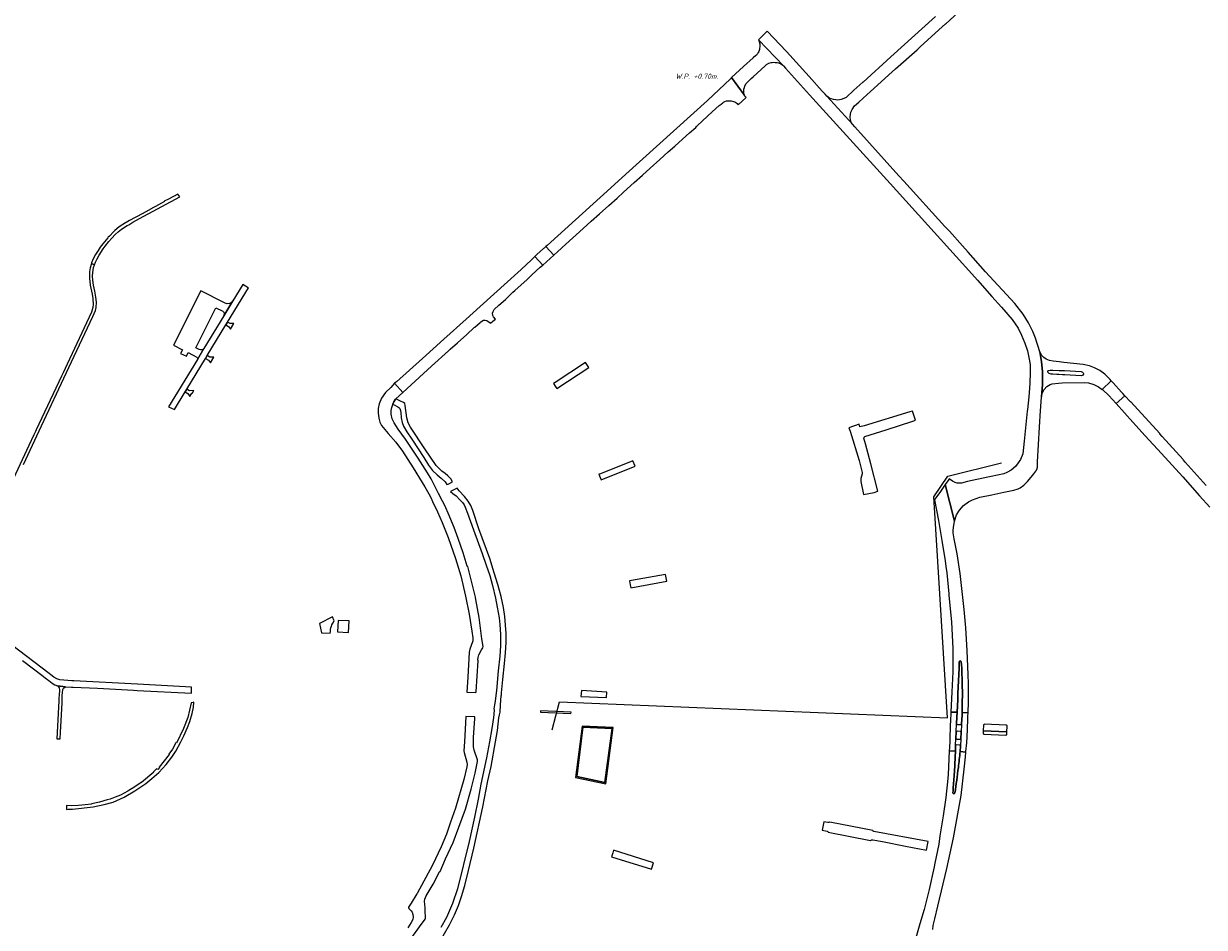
# Model space of a CAD drawing. Extents: x 148869 to 161638, y 453607 to 469810.
# Tile 738 of 1056: x 155625 to 156221, y 465906 to 466363. Entities that reach past the tile are written whole.
import ezdxf
from ezdxf.lldxf.tags import DXFTag

# ---------------------------------------------------------------- set-up
doc = ezdxf.new("R2010")
doc.units = 0
for name, color, linetype, lineweight in [('B-OI-RI-PERSLEIDING-G-niet meenemen', 190, 'RI-PERS', 18), ('B-OI-RI-T35', 3, 'CONTINUOUS', 35), ('B-RO-VH-VERHARDING_ASFALT-GV', 251, 'CONTINUOUS', 18), ('B-RO-VH-VERHARDING_BEDRIJFSVLOERPLAAT-GV', 251, 'CONTINUOUS', 18), ('B-RO-VH-VERHARDING_GRASBETONSTEEN-GV', 251, 'CONTINUOUS', 18), ('B-RO-VH-VERHARDING_HALFVERHARDING_GRIND-GV', 251, 'CONTINUOUS', 18), ('B-RO-VH-VERHARDING_STRAATBAKSTEEN-GV', 251, 'CONTINUOUS', 18), ('B-RO-VH-VERHARDING_TEGEL_RUBBER-GV', 251, 'CONTINUOUS', 18)]:
    doc.layers.add(name, color=color, linetype=linetype, lineweight=lineweight)
doc.styles.add('NLCS-ISO-M750-T35_CURSIEF', font='NLCS-ISO.ttf', dxfattribs={"oblique": 15, "height": 2.625})
tags = doc.linetypes.add('RI-PERS', pattern='A,7,-2,["P",Standard,S=1.8,R=0,X=-0.5,Y=-0.9],-2,7,-2,[102,NLCS.SHX,S=1,R=180,X=0,Y=0],-2', length=22).pattern_tags.tags
tags[6] = DXFTag(74, 10)

msp = doc.modelspace()

# ---------------------------------------------------------------- linework, layer by layer
at = {"layer": 'B-OI-RI-PERSLEIDING-G-niet meenemen'}
for p, q in [((156091.8, 466134.2), (156118.84, 466141.09)), ((156084.6, 466123.9), (156091.8, 466134.2)), ((156091.65, 466012.11), (156084.6, 466123.9)), ((155891.78, 466006), (155895.58, 466020.22)), ((155895.58, 466020.22), (156091.65, 466012.11))]:
    msp.add_line(p, q, dxfattribs=at)
at = {"layer": 'B-RO-VH-VERHARDING_ASFALT-GV', "flags": 128}
for points in [[(156085.53, 466366.61), (156063.01, 466346.15), (156048.88, 466333.45), (156048.83, 466333.34), (156044.27, 466329.34), (156040.32, 466325.68), (156039.14, 466325.06), (156037.83, 466324.59), (156036.21, 466324.37), (156035.21, 466324.39), (156033.95, 466324.59), (156032.82, 466324.91), (156032.2, 466325.22), (156031.32, 466325.75), (156030.62, 466326.35), (156043.58, 466312.11), (156042.96, 466313.05), (156042.53, 466314.27), (156042.42, 466315.95), (156042.52, 466317.13), (156042.8, 466318.27), (156043.39, 466319.61), (156044.65, 466321.39), (156046.79, 466323.29), (156048.99, 466325.28), (156052.73, 466328.65), (156063.64, 466338.56), (156065.35, 466340.06), (156065.36, 466340.06), (156076.16, 466349.82), (156077.93, 466351.44), (156077.95, 466351.43), (156088.81, 466361.28), (156088.81, 466361.3), (156090.64, 466362.9), (156090.66, 466362.9), (156101.41, 466372.69)], [(155624.73, 466140.24), (155632.65, 466157.17), (155647.66, 466189.17), (155659.77, 466214.91), (155661.08, 466217.97), (155661.5, 466219.59), (155661.55, 466222.22), (155661.22, 466224.69), (155660.71, 466227.7), (155660.07, 466230.83), (155659.76, 466233.26), (155659.67, 466235.37), (155659.74, 466237.14), (155660.18, 466239.81), (155660.65, 466241.12), (155659.07, 466241.8), (155658.43, 466239.49), (155658.15, 466237.59), (155658.12, 466234.26), (155658.46, 466230.79), (155659.41, 466226.29), (155659.79, 466224.03), (155659.84, 466223.71), (155659.96, 466221.14), (155659.83, 466219.45), (155659.11, 466217.09), (155646.83, 466190.91), (155644.73, 466186.49), (155643.9, 466184.74), (155631.2, 466157.76), (155630.81, 466156.91), (155629.99, 466155.14), (155627.46, 466149.78), (155610.37, 466113.48)], [(156222.31, 466129.62), (156211.64, 466141.37), (156210.78, 466142.36), (156210.6, 466142.65), (156200.04, 466154.38), (156200, 466154.38), (156198.85, 466155.62), (156198.78, 466155.77), (156184.17, 466171.76), (156184.01, 466171.85), (156181.13, 466174.94), (156176.71, 466170.94), (156185.18, 466161.59), (156191.4, 466154.61), (156199.72, 466145.66), (156210.42, 466133.89), (156218.93, 466124.39), (156224.1, 466118.62)], [(156098.94, 466014.86), (156101.99, 466014.73), (156102.08, 466016.71), (156102.15, 466018.21), (156102.21, 466025.94), (156102.16, 466029.47), (156102.09, 466033.9), (156101.58, 466046.13), (156100.77, 466057.58), (156100.02, 466066.88), (156097.9, 466085.08), (156096.37, 466095.09), (156094.95, 466102.53), (156094.93, 466102.64), (156094.5, 466105.56), (156094.51, 466106.78), (156094.53, 466108.34), (156095.07, 466111.49), (156090.46, 466130.1), (156087.64, 466126.06), (156084.98, 466122.55), (156084.92, 466122.26), (156087, 466111.86), (156088.74, 466101.77), (156090.32, 466091.52), (156090.74, 466088.56)], [(155834.9, 465898.72), (155840.04, 465907.58), (155841.16, 465909.91), (155842.44, 465912.56), (155844.47, 465917.2), (155846.03, 465921.85), (155847.78, 465927.36), (155849.53, 465934.99), (155852.29, 465946.3), (155856.75, 465967.15), (155859.38, 465980.24), (155860.94, 465987.54), (155863.12, 466000), (155864.15, 466005.76), (155864.92, 466012.05), (155865.26, 466013.59), (155865.49, 466015), (155865.77, 466018.6), (155866.14, 466023.38), (155866.15, 466023.62), (155866.2, 466024.77), (155866.99, 466031.54), (155867.7, 466039.53), (155868.33, 466044.9), (155868.53, 466050.16), (155868.52, 466054.8), (155868.31, 466059.03), (155867.89, 466063.31), (155867.18, 466067.92), (155866.1, 466073.4), (155864.44, 466079.44), (155862.61, 466085.49), (155860.36, 466092.65), (155854.86, 466107.66), (155851.77, 466116.85), (155850.69, 466119.43), (155849.38, 466121.64), (155847.5, 466124.03), (155844.82, 466126.88), (155843.82, 466128.2), (155840.51, 466126.47), (155841.58, 466125.51), (155843.31, 466124.29), (155845.26, 466122.35), (155846.57, 466120.88), (155847.33, 466119.78), (155847.95, 466118.53), (155849.1, 466115.6), (155852.11, 466107.09), (155856.52, 466095.2), (155858.57, 466089.31), (155860.27, 466084), (155861.63, 466079.01), (155863.14, 466072.63), (155864.12, 466067.98), (155865.05, 466062.66), (155865.45, 466059.28), (155865.65, 466054.33), (155865.7, 466048.58), (155865.35, 466043.29), (155864.49, 466035.92), (155863.67, 466026.01), (155863.08, 466020.67), (155863.04, 466020.59), (155862.75, 466018.73), (155862.43, 466016.65), (155862.5, 466016.41), (155862.39, 466013.89), (155862.15, 466012.34), (155861.36, 466006.7), (155860.09, 466000), (155858.62, 465991.94), (155855.79, 465978.58), (155854.41, 465971.04), (155852.56, 465961.89), (155849.85, 465949.68), (155843.94, 465925.64), (155841.48, 465918.33), (155838.4, 465911.23), (155835.5, 465906.14)], [(156090.74, 466088.56), (156091.2, 466085.4), (156092.22, 466074.78), (156092.16, 466073.89), (156093.51, 466060.63), (156094.22, 466047.02), (156094.26, 466043.15), (156094.26, 466042.47)], [(155624.24, 466041.14), (155634.64, 466033.14), (155635.78, 466032.26), (155636.16, 466031.99), (155637.07, 466031.34), (155637.61, 466030.96), (155639.25, 466029.61), (155640.59, 466028.8), (155641.93, 466028.23), (155645.92, 466027.73), (155648.95, 466027.64), (155649.86, 466027.61), (155662.17, 466027.06), (155680.39, 466026.08), (155682.2, 466026), (155709.55, 466024.68), (155709.67, 466027.71), (155682.4, 466029.11), (155650.23, 466030.77), (155649.14, 466030.84), (155643.03, 466031.26), (155641.51, 466031.8), (155640.13, 466032.66), (155638.51, 466033.9), (155637.72, 466034.51), (155618.68, 466048.99)], [(156094.26, 466037.97), (156094.26, 466037.77), (156094.22, 466035.4), (156093.8, 466025.25), (156093.31, 466015.04), (156096.43, 466014.96)], [(155820.88, 465901.15), (155824.82, 465906.5), (155827.61, 465910.39), (155827.89, 465910.88), (155827.83, 465911.91), (155827.71, 465913.95), (155827.71, 465913.96), (155827.6, 465916.07), (155827.41, 465919.44), (155827.52, 465920.53), (155828.21, 465922.16), (155831.65, 465928.12), (155834.94, 465934.35), (155835.23, 465934.52), (155837.94, 465940.92), (155841.77, 465949.13), (155841.77, 465949.16), (155844.64, 465956.8), (155848.01, 465966.02), (155850.87, 465976.02), (155852.89, 465984.17), (155854.13, 465990.02), (155854.14, 465990.86), (155852.44, 465995.73), (155852.1, 465997.43), (155852.03, 465998.35), (155852.04, 465999.04), (155852.07, 466000), (155852.16, 466002.28), (155852.72, 466011.55), (155852.71, 466011.56), (155852.69, 466012.05), (155852.72, 466012.61), (155848.14, 466012.83), (155847.49, 466000), (155847.27, 465995.52), (155847.32, 465994.68), (155848.76, 465989.72), (155848.94, 465988.53), (155848.79, 465987.42), (155847.28, 465981.01), (155842.91, 465966.42), (155840.55, 465959.34), (155838.38, 465953.34), (155835.81, 465947), (155831.4, 465937.75), (155823.7, 465923.4), (155823.52, 465923.11), (155820.54, 465918.4), (155819.3, 465916.44), (155819.24, 465916.2), (155819.42, 465915.82), (155819.8, 465915.37), (155820.58, 465914.6), (155821.03, 465913.84), (155821.38, 465912.78), (155821.56, 465911.53), (155821.36, 465910.22), (155820.67, 465908.63), (155818.89, 465906.07)], [(156096.43, 466014.96), (156096.31, 466012.41), (156096.18, 466009.23)], [(156098.71, 466009.11), (156098.9, 466013.42), (156098.94, 466014.86)], [(156096, 466004.94), (156095.85, 466001.86)], [(156098.07, 466005.24), (156096.48, 466005.31)], [(156096.62, 466008.78), (156098.22, 466008.7)], [(156098.35, 466001.75), (156098.51, 466004.8)], [(156096.3, 466001.42), (156097.85, 466001.35)], [(156084.09, 465905.19), (156084.39, 465907.2), (156085.18, 465910.51), (156086.74, 465916.93), (156091.21, 465936.02), (156094.58, 465951.45), (156098.41, 465972.9), (156099.93, 465986.23), (156100.68, 465992.43), (156100.87, 465994.82), (156097.89, 465995.09), (156097.89, 465995.07)], [(156095.43, 465992.23), (156095.56, 465995.28), (156092.45, 465995.5), (156091.87, 465983.54)], [(156095.67, 465997.98), (156095.56, 465995.28), (156095.43, 465992.23)], [(156097.66, 465998.36), (156096.15, 465998.42)], [(156097.89, 465995.07), (156097.89, 465995.09)], [(156097.89, 465995.09), (156098.1, 465997.88)], [(156091.87, 465983.54), (156091.65, 465979.77), (156090.72, 465971.94), (156089.45, 465962.53), (156087.89, 465953.52), (156087.89, 465953.5), (156087.76, 465952.49), (156087.18, 465948.35), (156085.22, 465938.66), (156084.85, 465936.86), (156082.28, 465925.36), (156079.79, 465915.2), (156077.65, 465907.97), (156074.1, 465895.69)]]:
    msp.add_lwpolyline(points, dxfattribs=at)
for points in [[(156028.3, 466328.86), (156021.69, 466336.22), (156010.28, 466348.87), (156000.43, 466359.09), (155996.11, 466354.76), (156008.63, 466341.63), (156009.8, 466340.49), (156021.92, 466327.01), (156062.55, 466282.12), (156095.9, 466245.28), (156103.84, 466236.51), (156106.7, 466233.3), (156113.99, 466225.11), (156118.87, 466219.62), (156124.31, 466213.47), (156127.29, 466209.06), (156129.03, 466205.57), (156130.68, 466201.46), (156131.93, 466197.65), (156132.72, 466194.21), (156133.25, 466190.62), (156133.32, 466188.72), (156133.4, 466186.56), (156133.2, 466181.23), (156132.99, 466178.67), (156132.64, 466174.44), (156131.92, 466168.03), (156131.8, 466167.04), (156130.3, 466151.92), (156129.55, 466145.54), (156128.37, 466142.62), (156127.3, 466140.93), (156125.91, 466139.14), (156123.79, 466137.36), (156121.51, 466136.05), (156119.97, 466135.52), (156113.68, 466134.14), (156111.98, 466133.77), (156101.75, 466131.53), (156098.65, 466130.79), (156096.38, 466130.8), (156095.4, 466131.07), (156094.11, 466131.69), (156092.45, 466132.94), (156092.22, 466132.62), (156090.46, 466130.1), (156095.07, 466111.49), (156096.13, 466114.71), (156097.63, 466117.04), (156099.71, 466119.38), (156102.2, 466121.33), (156104.2, 466122.29), (156107.95, 466123.57), (156114.04, 466124.84), (156115.55, 466125.16), (156120.1, 466126.12), (156125.13, 466127.26), (156127.2, 466127.88), (156127.21, 466127.89), (156128.32, 466128.43), (156130.06, 466129.64), (156131.98, 466131.62), (156133.86, 466133.78), (156135.17, 466135.45), (156136.19, 466136.81), (156136.61, 466137.51), (156136.64, 466137.54), (156136.68, 466137.61), (156137, 466138.75), (156137.06, 466141.5), (156138.05, 466159.07), (156138.58, 466167.4), (156138.69, 466169.25), (156138.7, 466169.46), (156139.03, 466174.44), (156139.54, 466180.65), (156139.54, 466187.1), (156139.39, 466188.72), (156139.06, 466192.19), (156138.27, 466197.12), (156136.1, 466204.02), (156134.75, 466207.34), (156132.52, 466211.74), (156129.78, 466216.19), (156125.53, 466221.49), (156110.84, 466237.58), (156102.04, 466247.41), (156099.16, 466250.61), (156092.5, 466258.06), (156090.24, 466260.53), (156069.44, 466283.4), (156067, 466286.09), (156044.7, 466310.75), (156043.58, 466312.11), (156030.62, 466326.35), (156029.7, 466327.3)], [(155988.8, 466327.01), (155988.65, 466328), (155988.65, 466328.98), (155988.71, 466329.99), (155988.77, 466330.2), (155989.09, 466331.35), (155989.71, 466332.55), (155990.99, 466333.89), (155992.41, 466335.23), (155992.44, 466335.26), (155993.33, 466336.06), (155999.47, 466341.6), (156000, 466342.08), (156000.2, 466342.26), (156001.31, 466342.92), (156002.45, 466343.26), (156002.99, 466343.35), (156003.79, 466343.48), (156004.57, 466343.41), (156004.97, 466343.38), (156005.47, 466343.27), (156006.24, 466343.1), (156007.32, 466342.62), (156008.29, 466341.97), (156008.63, 466341.63), (155996.11, 466354.76), (155996.29, 466354.4), (155996.72, 466352.84), (155996.8, 466351.98), (155996.8, 466351.94), (155996.53, 466349.9), (155996.37, 466349.46), (155996.17, 466348.89), (155995.87, 466348.34), (155995.66, 466347.96), (155995.26, 466347.45), (155995, 466347.12), (155994.69, 466346.85), (155993.39, 466345.74), (155988.52, 466341.26), (155982.5, 466335.72)], [(155898.73, 466251.49), (155907.48, 466259.41), (155911.58, 466263.14), (155915.73, 466266.91), (155920.49, 466271.14), (155924.62, 466274.81), (155927.94, 466277.78), (155933.32, 466282.67), (155937.48, 466286.46), (155941.37, 466290.01), (155946.25, 466294.38), (155950.46, 466298.15), (155953.76, 466301.11), (155959.57, 466306.25), (155961.28, 466307.77), (155964.47, 466310.52), (155964.74, 466310.95), (155965.21, 466311.56), (155972.67, 466318.34), (155976.28, 466321.54), (155977.15, 466322.27), (155978, 466322.97), (155978.47, 466323.36), (155979.05, 466323.67), (155979.95, 466323.89), (155981.12, 466323.99), (155982.28, 466323.94), (155983.38, 466323.66), (155984.45, 466323.21), (155985.25, 466322.62), (155985.85, 466321.95), (155989.78, 466325.59), (155989.41, 466325.99), (155989.11, 466326.5), (155988.8, 466327.01), (155982.5, 466335.72), (155981.85, 466335.12), (155970.32, 466324.17), (155929.06, 466286.85), (155921.39, 466279.91), (155889.25, 466250.84), (155888.68, 466250.32), (155892.62, 466245.96), (155894.47, 466247.64)], [(155686.46, 466267.87), (155682.1, 466265.53), (155681.21, 466265.05), (155678.3, 466263.49), (155676.63, 466262.52), (155676.28, 466262.31), (155673.09, 466260.21), (155670.92, 466258.38), (155670.29, 466257.85), (155668.11, 466255.6), (155667.53, 466255), (155667.36, 466254.8), (155664.87, 466251.77), (155663.55, 466249.95), (155662.5, 466248.38), (155661.19, 466246.25), (155660.01, 466244.07), (155659.12, 466242.01), (155659.07, 466241.8), (155660.65, 466241.12), (155661.11, 466242.37), (155661.88, 466244.12), (155662.99, 466246.04), (155665, 466249.15), (155665.94, 466250.53), (155667.81, 466252.82), (155669.38, 466254.61), (155671.09, 466256.42), (155672.55, 466257.8), (155674.23, 466259.05), (155677.05, 466260.88), (155677.9, 466261.34), (155680.03, 466262.56), (155683.42, 466264.42), (155703.73, 466275.46), (155702.71, 466276.73), (155697.94, 466274.28), (155695.88, 466273.25), (155695.98, 466273.06), (155691.43, 466270.56), (155690.48, 466270.03)], [(155883.11, 466245.29), (155887.05, 466240.93), (155892.62, 466245.96), (155888.68, 466250.32), (155887.71, 466249.44), (155887.45, 466249.25), (155884.14, 466246.25)], [(155843.92, 466201.64), (155848.71, 466205.86), (155852.45, 466209.35), (155852.72, 466209.6), (155855.4, 466211.95), (155855.8, 466212.3), (155857.11, 466213.03), (155857.98, 466213.12), (155858.88, 466212.88), (155860.49, 466211.75), (155860.64, 466211.58), (155861.88, 466212.59), (155863.12, 466213.59), (155862.16, 466214.72), (155861.82, 466215.53), (155861.73, 466216.57), (155862.01, 466217.52), (155862.58, 466218.42), (155864.88, 466220.62), (155868.3, 466223.63), (155868.31, 466223.63), (155872.04, 466227.34), (155872.91, 466228.12), (155879.14, 466233.72), (155881.64, 466236), (155885.84, 466239.83), (155887.05, 466240.93), (155883.11, 466245.29), (155881.41, 466243.68), (155876.09, 466238.66), (155855.46, 466220.1), (155848.34, 466213.69), (155837.06, 466203.43), (155826.32, 466193.77), (155813.13, 466181.94), (155812.17, 466181.2), (155816.33, 466176.61), (155820.62, 466180.49), (155828.78, 466187.93), (155830.85, 466189.82), (155839.46, 466197.67), (155840.22, 466198.37)], [(156144.49, 466180.9), (156147.57, 466181.24), (156149.51, 466181.45), (156160.86, 466181.64), (156162.74, 466181.4), (156165.48, 466180.59), (156167.83, 466179.44), (156169.71, 466178.12), (156174.24, 466182.52), (156173.71, 466183.11), (156173.42, 466183.42), (156171.07, 466185.88), (156168.47, 466187.74), (156165.78, 466189.03), (156163.26, 466189.98), (156160.17, 466190.63), (156150.32, 466191.79), (156148.04, 466192.06), (156144.94, 466192.38), (156143.13, 466192.7), (156141.49, 466193.41), (156140.16, 466194.29), (156139.19, 466195.32), (156138.27, 466197.12), (156139.06, 466192.19), (156139.39, 466188.72), (156139.54, 466187.1), (156139.54, 466180.65), (156139.03, 466174.44), (156139.54, 466176.55), (156140.39, 466178.11), (156141.8, 466179.6), (156143.38, 466180.57)], [(156144.81, 466187.89), (156147.9, 466187.74), (156149.75, 466187.65), (156150.76, 466187.6), (156159.07, 466187.17), (156159.49, 466187.05), (156159.79, 466186.88), (156160.11, 466186.49), (156160.21, 466186.18), (156160.2, 466185.77), (156159.89, 466185.31), (156159.58, 466185.12), (156159.15, 466185.05), (156150.84, 466185.48), (156149.73, 466185.52), (156147.89, 466185.58), (156146.73, 466185.62), (156144.8, 466185.81), (156143.97, 466185.89), (156142.99, 466186.15), (156142.58, 466186.42), (156142.29, 466186.75), (156142.27, 466187.16), (156142.33, 466187.46), (156142.64, 466187.7), (156143.36, 466187.88), (156144.5, 466187.91)], [(155849.15, 466088.62), (155848.97, 466088.84), (155846.82, 466095.58), (155844.31, 466102.84), (155842.25, 466108.37), (155839.32, 466115.58), (155838.14, 466118.23), (155837.75, 466119.08), (155836.39, 466121.65), (155834.4, 466125.52), (155831.14, 466131.93), (155830.62, 466132.86), (155828.93, 466135.87), (155824.13, 466143.4), (155817.71, 466152.91), (155813.99, 466158.06), (155811.95, 466161.3), (155811.01, 466163.31), (155810.56, 466165.53), (155810.54, 466167.38), (155810.79, 466168.93), (155811.27, 466170.45), (155811.33, 466170.61), (155811.92, 466171.83), (155812.72, 466173.13), (155812.86, 466173.27), (155816.33, 466176.61), (155812.17, 466181.2), (155810.32, 466179.15), (155807.67, 466176.52), (155805.56, 466173.73), (155804.43, 466170.84), (155803.92, 466168.43), (155803.88, 466166.15), (155804.23, 466163.78), (155804.3, 466163.53), (155804.82, 466161.63), (155805.62, 466159.86), (155809.01, 466155.79), (155812.82, 466151.48), (155816.19, 466146.91), (155821.65, 466138.46), (155826.21, 466131.15), (155827.57, 466128.84), (155829.55, 466125.28), (155830.46, 466123.46), (155831.45, 466121.49), (155833.9, 466116.3), (155833.91, 466116.28), (155836.23, 466110.92), (155839.25, 466103.28), (155842.91, 466092.67), (155845.63, 466083.89), (155848.08, 466073.66), (155849.92, 466064.59), (155851.23, 466055.94), (155851.69, 466052.49), (155851.71, 466051.08), (155851.6, 466050.46), (155850.15, 466046.78), (155849.83, 466045.25), (155849.14, 466032.61), (155848.8, 466025.1), (155853.33, 466024.88), (155853.34, 466024.96), (155853.48, 466025.37), (155854.41, 466040.86), (155854.3, 466041.42), (155854.42, 466042.62), (155854.8, 466043.93), (155856.17, 466046.51), (155856.76, 466047.52), (155856.9, 466048.21), (155856.34, 466052.07), (155854.95, 466062.91), (155853.29, 466071.88), (155853.12, 466073.03)], [(156180.17, 466175.97), (156179.43, 466176.76), (156175.21, 466181.45), (156174.24, 466182.52), (156169.71, 466178.12), (156170.05, 466177.88), (156173.03, 466175.01), (156176.71, 466170.94), (156181.13, 466174.94)], [(155837.76, 466131.43), (155838.67, 466130.05), (155839.22, 466130.3), (155841.44, 466131.44), (155840.66, 466132.88), (155839.04, 466134.48), (155837.71, 466135.63), (155836.15, 466136.72), (155833.15, 466139.64), (155827.5, 466148.04), (155820.26, 466159.1), (155819.07, 466161.24), (155818.42, 466163.72), (155817.56, 466169.95), (155817.31, 466170.91), (155816.77, 466171.5), (155815.15, 466172.17), (155812.86, 466173.27), (155812.72, 466173.13), (155811.92, 466171.83), (155811.33, 466170.61), (155811.27, 466170.45), (155811.52, 466170.44), (155811.94, 466170.3), (155813.81, 466169.35), (155813.89, 466169.31), (155814.34, 466169.02), (155814.94, 466168.41), (155815.08, 466168.04), (155815.3, 466166.47), (155815.52, 466163.78), (155816.02, 466161.46), (155816.71, 466159.47), (155818.36, 466156.68), (155820.95, 466152.92), (155826.98, 466143.72), (155829.36, 466139.8), (155831.41, 466137.13), (155833.8, 466134.97), (155835.82, 466133.25)], [(155644.33, 466023.6), (155644.37, 466024.83), (155644.62, 466026.47), (155644.98, 466027.12), (155645.38, 466027.54), (155645.92, 466027.73), (155641.93, 466028.23), (155642.45, 466027.78), (155642.69, 466027.24), (155642.84, 466026.27), (155642.7, 466023.34), (155642.65, 466022.33), (155642.57, 466020.8), (155641.65, 466001.6), (155643.33, 466001.51), (155643.45, 466004.9), (155643.49, 466005.98), (155643.53, 466006.79), (155643.58, 466007.79), (155644.2, 466019.78), (155644.23, 466020.81), (155644.29, 466022.57)], [(156093.16, 466011.86), (156092.76, 466002.52), (156092.67, 466000.46), (156092.52, 465997), (156092.45, 465995.5), (156095.56, 465995.28), (156095.67, 465997.98), (156095.85, 466001.86), (156096, 466004.94), (156096.18, 466009.23), (156096.31, 466012.41), (156096.43, 466014.96), (156093.31, 466015.04), (156093.25, 466013.83), (156093.23, 466013.41)], [(156100.87, 465994.82), (156101.04, 465996.92), (156101.1, 465997.68), (156101.42, 466002.22), (156101.84, 466011.35), (156101.88, 466012.92), (156101.99, 466014.73), (156098.94, 466014.86), (156098.9, 466013.42), (156098.71, 466009.11), (156098.51, 466004.8), (156098.35, 466001.75), (156098.1, 465997.88), (156097.89, 465995.09)], [(156121.12, 466003.41), (156121.13, 466003.56), (156121.48, 466003.53), (156121.55, 466005.07), (156109.58, 466005.61), (156109.52, 466004.1), (156109.85, 466004.09), (156109.85, 466003.93)], [(156121.35, 466008.4), (156110.09, 466008.94), (156110.07, 466008.79), (156109.73, 466008.67), (156109.58, 466005.61), (156121.55, 466005.07), (156121.68, 466007.99), (156121.7, 466008.25), (156121.34, 466008.25)]]:
    msp.add_lwpolyline(points, close=True, dxfattribs=at)
at = {"layer": 'B-RO-VH-VERHARDING_ASFALT-GV'}
for points in [[(156094.26, 466042.47, -0.005556), (156094.26, 466037.97)], [(156097.54, 466040.42, -0.000747), (156096.43, 466014.96)], [(156096.43, 466014.96, 0.000747), (156097.54, 466040.42)], [(156098.55, 466040.46, 0.961721), (156097.54, 466040.42)], [(156097.54, 466040.42, -0.961721), (156098.55, 466040.46)], [(156099.05, 466027.46, 0.011848), (156098.55, 466040.46)], [(156098.55, 466040.46, -0.011848), (156099.05, 466027.46)], [(156098.94, 466014.86, 0.00992), (156099.05, 466027.46)], [(156099.05, 466027.46, -0.00992), (156098.94, 466014.86)], [(156096.48, 466005.31, 0.43545), (156096, 466004.94)], [(156096.18, 466009.23, 0.407898), (156096.62, 466008.78)], [(156098.51, 466004.8, 0.415253), (156098.07, 466005.24)], [(156098.22, 466008.7, 0.40632), (156098.71, 466009.11)], [(156095.85, 466001.86, 0.424391), (156096.3, 466001.42)], [(156097.85, 466001.35, 0.414402), (156098.35, 466001.75)], [(156096.15, 465998.42, 0.409664), (156095.67, 465997.98)], [(156097.07, 465987.07, 0.010374), (156097.89, 465995.07)], [(156097.89, 465995.07, -0.010374), (156097.07, 465987.07)], [(156098.1, 465997.88, 0.420189), (156097.66, 465998.36)], [(156095.43, 465992.23, -0.006809), (156094.89, 465982.24)], [(156094.89, 465982.24, 0.006809), (156095.43, 465992.23)], [(156095.32, 465974.16, 0.00596), (156097.07, 465987.07)], [(156097.07, 465987.07, -0.00596), (156095.32, 465974.16)], [(156094.89, 465982.24, 0.000883), (156094.27, 465974.27)], [(156094.27, 465974.27, -0.000883), (156094.89, 465982.24)], [(156094.27, 465974.27, 0.918468), (156095.32, 465974.16)], [(156095.32, 465974.16, -0.918468), (156094.27, 465974.27)]]:
    msp.add_lwpolyline(points, format="xyb", dxfattribs=at)
at = {"layer": 'B-RO-VH-VERHARDING_BEDRIJFSVLOERPLAAT-GV', "flags": 128}
for points in [[(155901.35, 466014.99), (155885.93, 466015.74), (155885.89, 466015.01), (155901.3, 466014.24)], [(155903.68, 465982.02), (155918.89, 465978.84), (155922.66, 466007.24), (155906.92, 466007.96)], [(155904.23, 465982.42), (155907.36, 466007.44), (155922.09, 466006.77), (155918.47, 465979.44)]]:
    msp.add_lwpolyline(points, close=True, dxfattribs=at)
at = {"layer": 'B-RO-VH-VERHARDING_GRASBETONSTEEN-GV', "flags": 128}
msp.add_lwpolyline([(155738.24, 466229.53), (155735.6, 466231.09), (155735.52, 466231.14), (155730.49, 466222.85), (155725.91, 466215.29), (155715.91, 466198.82), (155712.57, 466193.3), (155697.97, 466169.31), (155701.02, 466168.01), (155706.39, 466176.84), (155707.27, 466178.3), (155716.68, 466193.82), (155717.57, 466195.25), (155726.93, 466210.72), (155727.82, 466212.17), (155738.33, 466229.48)], close=True, dxfattribs=at)
at = {"layer": 'B-RO-VH-VERHARDING_HALFVERHARDING_GRIND-GV', "flags": 128}
for points in [[(155726.61, 466221.73), (155714.26, 466227.97), (155700.46, 466200.49), (155705.09, 466198.16), (155704.1, 466196.22), (155707.05, 466194.93), (155707.94, 466196.71), (155712.29, 466194.48)], [(155713.46, 466198.27), (155711.76, 466199.16), (155721.9, 466219.38), (155725.1, 466217.79)], [(155725.91, 466215.29), (155730.49, 466222.85)], [(155712.57, 466193.3), (155715.91, 466198.82)]]:
    msp.add_lwpolyline(points, dxfattribs=at)
at = {"layer": 'B-RO-VH-VERHARDING_HALFVERHARDING_GRIND-GV'}
for points in [[(155730.49, 466222.85, -0.389474), (155726.61, 466221.73)], [(155725.1, 466217.79, -0.44977), (155725.91, 466215.29)], [(155715.91, 466198.82, -0.377468), (155713.46, 466198.27)], [(155712.29, 466194.48, -0.375733), (155712.57, 466193.3)]]:
    msp.add_lwpolyline(points, format="xyb", dxfattribs=at)
at = {"layer": 'B-RO-VH-VERHARDING_HALFVERHARDING_GRIND-GV', "flags": 128}
for points in [[(155727.82, 466212.17), (155726.93, 466210.72), (155728.36, 466209.87), (155729.33, 466208.48), (155731.04, 466211.38), (155729.17, 466211.36)], [(155716.68, 466193.82), (155718.15, 466192.93), (155719.25, 466191.51), (155720.94, 466194.36), (155718.95, 466194.42), (155717.57, 466195.25)], [(155706.39, 466176.84), (155707.82, 466175.99), (155708.81, 466174.45), (155709.7, 466176.17), (155709.97, 466176.03), (155710.78, 466177.62), (155708.68, 466177.47), (155707.27, 466178.3)], [(155906.39, 466022.99), (155919.33, 466022.41), (155919.48, 466025.17), (155906.62, 466025.91)]]:
    msp.add_lwpolyline(points, close=True, dxfattribs=at)
at = {"layer": 'B-RO-VH-VERHARDING_STRAATBAKSTEEN-GV', "flags": 128}
for points in [[(155908.69, 466191.77), (155893.35, 466181.59), (155892.55, 466181.06), (155893.67, 466179.26), (155894.14, 466178.51), (155910.35, 466189.27)], [(156050.1, 466150.56), (156049.29, 466153.5), (156049.41, 466154.05), (156049.79, 466154.36), (156060.51, 466157.74), (156074.03, 466162.06), (156075.48, 466162.53), (156073.82, 466167.13), (156072.59, 466166.75), (156049.49, 466159.66), (156047.32, 466159.17), (156046.88, 466160.48), (156041.75, 466158.73), (156042.35, 466156.94), (156046.96, 466142.23), (156048.44, 466136.15), (156048.48, 466135.5), (156047.76, 466133.11), (156047.76, 466131.65), (156049.12, 466124.93), (156054.47, 466126.02), (156056.32, 466126.67), (156052.87, 466140.47)], [(155916.56, 466132.45), (155933.76, 466139.3), (155932.65, 466142.09), (155916.18, 466135.53), (155915.34, 466135.2), (155916.06, 466133.57)], [(155930.85, 466081.34), (155931.24, 466079.34), (155931.52, 466077.9), (155949.73, 466081.15), (155949.11, 466084.59), (155931.83, 466081.51)], [(155678.5, 465975.68), (155677.51, 465975.08), (155673.69, 465973.11), (155671.1, 465972.08), (155668.56, 465971.07), (155667.06, 465970.67), (155663.21, 465969.49), (155659.16, 465968.6), (155659.03, 465968.58), (155659.02, 465968.58), (155655.82, 465968.18), (155654.16, 465968.02), (155652.31, 465967.83), (155649.09, 465967.65), (155646.52, 465967.87), (155646.46, 465965.87), (155647.35, 465965.92), (155649.52, 465966.03), (155659.99, 465967.18), (155665.51, 465968.36), (155670.11, 465969.56), (155675.52, 465971.97), (155681.05, 465975.21), (155686.46, 465978.93), (155689.58, 465981.45), (155693.05, 465984.55), (155696.73, 465988.49), (155699.63, 465992.3), (155701.63, 465995.24), (155704.24, 466000), (155705.81, 466003.07), (155707.51, 466007.26), (155708.77, 466010.21), (155709.96, 466014.26), (155710.57, 466017.58), (155710.81, 466020.1), (155710.4, 466019.8), (155709.49, 466019.78), (155709.41, 466019.79), (155708.67, 466015.97), (155707.73, 466012.22), (155705.61, 466006.73), (155702.04, 465999.28), (155701.67, 465999.45), (155699.97, 465996.32), (155698.08, 465993.8), (155698.41, 465993.53), (155693.2, 465987.16), (155693.37, 465987.02), (155692.52, 465985.96), (155692, 465986.37), (155691.81, 465986.14), (155690.45, 465984.86), (155690.65, 465984.63), (155684.29, 465979.42), (155684.26, 465979.46), (155680.55, 465976.92)], [(156032.2, 465959.45), (156032.19, 465959.44), (156031.62, 465959.27), (156031.06, 465959.24), (156029.01, 465959.6), (156028.2, 465955.36), (156030.71, 465954.9), (156031.08, 465954.6), (156031.2, 465954.36), (156052.71, 465950.06), (156052.81, 465950.2), (156053.22, 465950.47), (156053.86, 465950.43), (156058.73, 465949.56), (156070.36, 465947.28), (156081.04, 465945.26), (156081.82, 465949.57), (156054.33, 465954.76), (156054.04, 465954.92), (156053.81, 465955.24)], [(155941.95, 465935.58), (155943, 465938.92), (155922.84, 465945.29), (155922.43, 465943.91), (155921.84, 465941.93)]]:
    msp.add_lwpolyline(points, close=True, dxfattribs=at)
at = {"layer": 'B-RO-VH-VERHARDING_TEGEL_RUBBER-GV', "flags": 128}
for points in [[(155779.67, 466054.84), (155779.76, 466055.83), (155779.85, 466056.73), (155780.03, 466057.58), (155780.27, 466058.41), (155780.58, 466059.21), (155780.96, 466059.99), (155781.68, 466061.1), (155780.79, 466063.19), (155774.2, 466059.82), (155775.23, 466055.02)], [(155783.66, 466061.32), (155783.36, 466055.65), (155788.91, 466055.3), (155789.21, 466061.08)], [(155904.23, 465982.42), (155918.47, 465979.44), (155922.09, 466006.77), (155907.36, 466007.44)]]:
    msp.add_lwpolyline(points, close=True, dxfattribs=at)

# ---------------------------------------------------------------- texts
at = {"layer": 'B-OI-RI-T35', "style": 'NLCS-ISO-M750-T35_CURSIEF', "oblique": 15}
msp.add_text('W.P. +0.70m.', height=2.625, dxfattribs=at).set_placement((155954, 466335.07))

doc.saveas('drawing.dxf')
